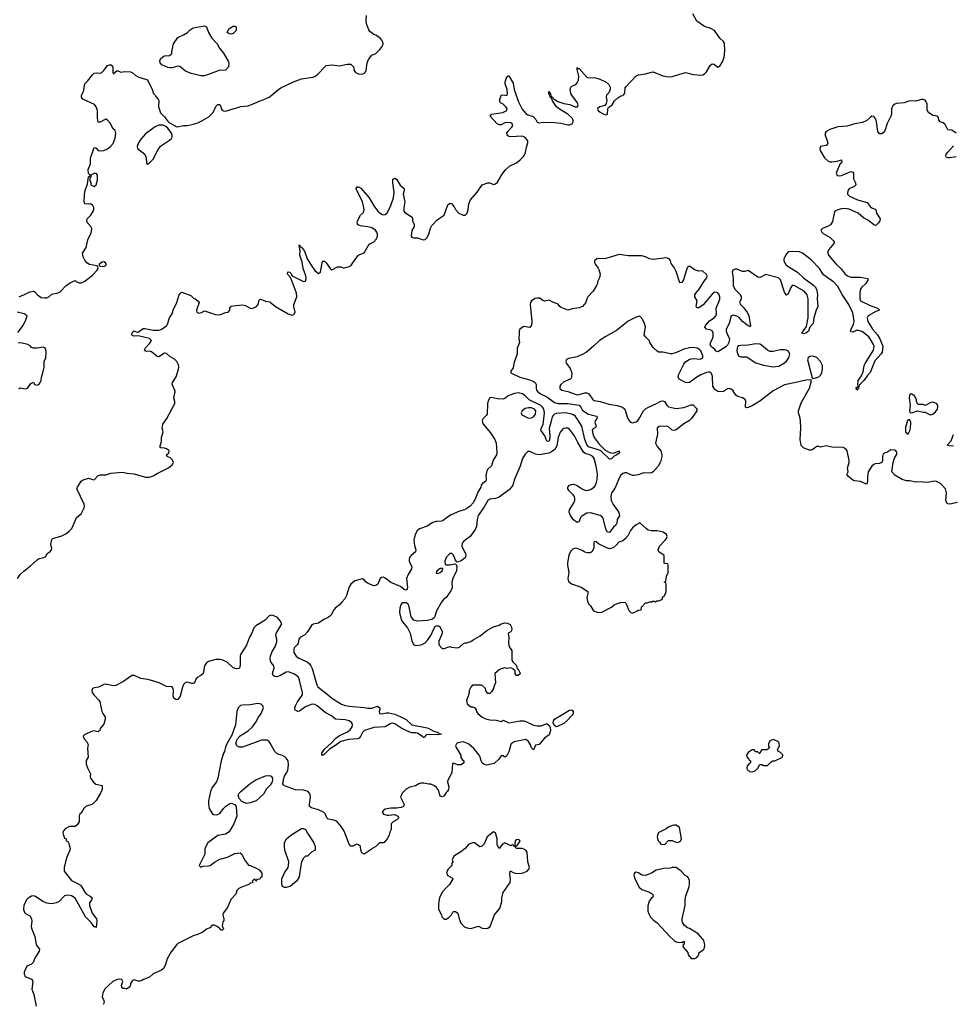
# Model space of a CAD drawing. Header units: inches. Extents: x 2106670 to 2322961, y 36024 to 224899.
# Tile 267 of 281: x 2267365 to 2277186, y 205770 to 216125. Entities that reach past the tile are written whole.
import ezdxf

# ---------------------------------------------------------------- set-up
doc = ezdxf.new("R2010")
doc.units = ezdxf.units.IN
doc.header["$MEASUREMENT"] = 0
for name, color, linetype in [('C2260', 7, 'Continuous'), ('C2261', 7, 'Continuous'), ('C2270', 7, 'Continuous'), ('C2271', 7, 'Continuous')]:
    doc.layers.add(name, color=color, linetype=linetype)

msp = doc.modelspace()

# ---------------------------------------------------------------- linework, layer by layer
at = {"layer": 'C2260', "color": 5}
for points, elevation in [([(2270000, 209859), (2269990, 209856), (2269949, 209810), (2269849, 209751), (2269829, 209730), (2269807, 209673), (2269782, 209630), (2269752, 209548), (2269689, 209450), (2269685, 209430), (2269686, 209334), (2269678, 209310), (2269670, 209302), (2269650, 209298), (2269612, 209310), (2269548, 209370), (2269490, 209394), (2269470, 209397), (2269430, 209396), (2269350, 209375), (2269330, 209360), (2269309, 209330), (2269296, 209250), (2269271, 209230), (2269232, 209208), (2269219, 209190), (2269205, 209150), (2269190, 209143), (2269176, 209144), (2269130, 209159), (2269110, 209153), (2269090, 209133), (2269076, 209104), (2269054, 209010), (2269030, 208977), (2269010, 208971), (2268985, 208990), (2268981, 209010), (2268982, 209070), (2268979, 209090), (2268970, 209110), (2268910, 209114), (2268833, 209150), (2268776, 209170), (2268713, 209187), (2268638, 209198), (2268570, 209228), (2268550, 209228), (2268530, 209219), (2268456, 209164), (2268376, 209124), (2268350, 209120), (2268270, 209138), (2268250, 209133), (2268194, 209106), (2268150, 209099), (2268131, 209090), (2268124, 209070), (2268128, 209048), (2268144, 209024), (2268197, 208970), (2268208, 208950), (2268230, 208850), (2268238, 208830), (2268265, 208790), (2268265, 208770), (2268250, 208717), (2268213, 208670), (2268207, 208650), (2268198, 208642), (2268190, 208636), (2268150, 208645), (2268130, 208642), (2268051, 208609), (2268032, 208590), (2268042, 208562), (2268071, 208530), (2268084, 208504), (2268078, 208462), (2268085, 208370), (2268066, 208334), (2268065, 208295), (2268078, 208258), (2268110, 208194), (2268106, 208170), (2268111, 208150), (2268144, 208104), (2268165, 208085), (2268231, 208070), (2268233, 208030), (2268216, 207990), (2268170, 207914), (2268127, 207873), (2268066, 207854), (2268039, 207830), (2268010, 207782), (2267995, 207765), (2267991, 207749), (2267991, 207690), (2267970, 207657), (2267950, 207641), (2267890, 207639), (2267845, 207615), (2267825, 207595), (2267819, 207570), (2267838, 207518), (2267854, 207510), (2267854, 207490), (2267870, 207482), (2267883, 207463), (2267897, 207410), (2267894, 207390), (2267857, 207310), (2267832, 207210), (2267832, 207170), (2267910, 207074), (2267979, 207039), (2268003, 207023), (2268014, 207010), (2268050, 206950), (2268067, 206930), (2268108, 206908), (2268129, 206890), (2268122, 206870), (2268101, 206839), (2268099, 206810), (2268128, 206728), (2268172, 206670), (2268177, 206650), (2268170, 206578), (2268165, 206585), (2268150, 206586), (2268115, 206635), (2268059, 206690), (2267950, 206887), (2267910, 206912), (2267870, 206918), (2267838, 206910), (2267782, 206850), (2267750, 206836), (2267708, 206828), (2267670, 206829), (2267650, 206834), (2267610, 206853), (2267530, 206904), (2267510, 206910), (2267490, 206906), (2267454, 206886), (2267437, 206870), (2267409, 206809), (2267406, 206766), (2267416, 206736), (2267425, 206725), (2267470, 206701), (2267489, 206670), (2267492, 206650), (2267486, 206590), (2267490, 206570), (2267525, 206485), (2267537, 206397), (2267573, 206350), (2267570, 206330), (2267523, 206257), (2267508, 206210), (2267490, 206191), (2267441, 206170), (2267413, 206110), (2267412, 206090), (2267424, 206064), (2267435, 206055), (2267494, 206034), (2267504, 206010), (2267494, 205930), (2267513, 205873), (2267538, 205750)], 20), ([(2270000, 209406), (2270000, 209410), (2270000, 209412)], 20), ([(2270000, 208516), (2269990, 208533), (2269967, 208547), (2269910, 208549), (2269710, 208476), (2269673, 208473), (2269649, 208490), (2269639, 208510), (2269649, 208550), (2269657, 208563), (2269686, 208594), (2269770, 208647), (2269813, 208690), (2269850, 208739), (2269876, 208790), (2269904, 208830), (2269929, 208890), (2269924, 208910), (2269907, 208927), (2269870, 208934), (2269790, 208921), (2269710, 208917), (2269688, 208912), (2269663, 208890), (2269649, 208851), (2269636, 208710), (2269598, 208602), (2269543, 208510), (2269530, 208478), (2269519, 208430), (2269508, 208410), (2269486, 208330), (2269451, 208149), (2269435, 208110), (2269391, 208050), (2269371, 208010), (2269351, 207909), (2269351, 207870), (2269359, 207830), (2269390, 207778), (2269407, 207767), (2269438, 207762), (2269470, 207776), (2269510, 207830), (2269529, 207851), (2269570, 207878), (2269590, 207885), (2269630, 207872), (2269642, 207850), (2269651, 207750), (2269616, 207670), (2269570, 207584), (2269530, 207561), (2269450, 207544), (2269345, 207470), (2269314, 207410), (2269312, 207350), (2269254, 207230), (2269270, 207214), (2269290, 207222), (2269350, 207225), (2269370, 207231), (2269415, 207265), (2269470, 207298), (2269550, 207318), (2269630, 207358), (2269684, 207364), (2269702, 207350), (2269731, 207290), (2269772, 207232), (2269794, 207230), (2269860, 207200), (2269884, 207184), (2269912, 207150), (2269912, 207110), (2269898, 207102), (2269890, 207086), (2269858, 207082), (2269850, 207066), (2269842, 207082), (2269830, 207086), (2269814, 207070), (2269813, 207047), (2269790, 207046), (2269774, 207030), (2269697, 207003), (2269671, 206989), (2269651, 206969), (2269638, 206930), (2269587, 206873), (2269550, 206788), (2269505, 206730), (2269502, 206710), (2269512, 206670), (2269511, 206651), (2269503, 206637), (2269495, 206595), (2269500, 206580), (2269512, 206568), (2269494, 206550), (2269486, 206550), (2269468, 206570), (2269434, 206594), (2269410, 206604), (2269390, 206602), (2269366, 206574), (2269330, 206559), (2269290, 206530), (2269237, 206503), (2269190, 206489), (2269030, 206410), (2269019, 206401), (2268959, 206321), (2268917, 206250), (2268899, 206190), (2268881, 206150), (2268856, 206130), (2268770, 206092), (2268730, 206056), (2268667, 206033), (2268650, 206022), (2268630, 206015), (2268610, 206015), (2268570, 206028), (2268550, 206018), (2268532, 205990), (2268532, 205970), (2268524, 205956), (2268490, 205928), (2268470, 205938), (2268450, 205938), (2268438, 205950), (2268435, 205970), (2268449, 206010), (2268438, 206030), (2268416, 206036), (2268392, 206030), (2268346, 206010), (2268298, 205970), (2268264, 205936), (2268241, 205890), (2268231, 205850), (2268251, 205810), (2268252, 205790), (2268242, 205770)], 40), ([(2270000, 208076), (2269996, 208070), (2269963, 208037), (2269930, 207982), (2269851, 207909), (2269790, 207889), (2269750, 207882), (2269703, 207903), (2269675, 207935), (2269669, 207949), (2269665, 207970), (2269673, 207990), (2269690, 208010), (2269786, 208090), (2269850, 208130), (2269950, 208173), (2269990, 208177), (2270000, 208174)], 40)]:
    msp.add_lwpolyline(points, dxfattribs=dict(at, elevation=elevation))
at = {"layer": 'C2261', "color": 5, "elevation": 40}
for points in [[(2269490, 215589), (2269470, 215595), (2269350, 215549), (2269310, 215533), (2269270, 215533), (2269170, 215559), (2269110, 215583), (2269050, 215634), (2269030, 215636), (2268970, 215617), (2268950, 215617), (2268923, 215623), (2268860, 215650), (2268842, 215670), (2268839, 215690), (2268848, 215712), (2268870, 215735), (2268890, 215744), (2268942, 215750), (2268959, 215761), (2268964, 215770), (2268964, 215790), (2268984, 215870), (2269030, 215938), (2269090, 215965), (2269130, 215991), (2269160, 216020), (2269190, 216038), (2269310, 216062), (2269331, 216051), (2269351, 215990), (2269386, 215930), (2269442, 215870), (2269466, 215826), (2269510, 215774), (2269558, 215690), (2269565, 215670), (2269561, 215630), (2269530, 215594)], [(2269590, 215974), (2269570, 215975), (2269549, 215990), (2269564, 216030), (2269610, 216056), (2269630, 216058), (2269642, 216050), (2269644, 216044), (2269641, 216010), (2269610, 215979)], [(2268875, 215015), (2268830, 215015), (2268790, 214999), (2268690, 214925), (2268639, 214870), (2268615, 214830), (2268601, 214790), (2268605, 214770), (2268681, 214710), (2268694, 214674), (2268698, 214618), (2268702, 214610), (2268710, 214607), (2268730, 214619), (2268770, 214657), (2268821, 214759), (2268845, 214795), (2268942, 214858), (2268963, 214877), (2268969, 214890), (2268969, 214910), (2268962, 214930), (2268925, 214985), (2268903, 215003)], [(2268170, 214508), (2268150, 214508), (2268114, 214490), (2268112, 214468), (2268102, 214458), (2268102, 214430), (2268112, 214412), (2268114, 214390), (2268150, 214372), (2268168, 214390), (2268183, 214437), (2268182, 214490)], [(2268250, 213578), (2268230, 213574), (2268202, 213550), (2268202, 213542), (2268213, 213533), (2268250, 213531), (2268270, 213545), (2268278, 213550), (2268276, 213556), (2268268, 213568)]]:
    msp.add_lwpolyline(points, close=True, dxfattribs=at)
at = {"layer": 'C2261', "color": 5}
for points, elevation in [([(2267358, 213210), (2267379, 213221), (2267410, 213231), (2267470, 213262), (2267510, 213271), (2267524, 213264), (2267551, 213230), (2267590, 213204), (2267630, 213199), (2267650, 213201), (2267670, 213211), (2267702, 213238), (2267770, 213251), (2267790, 213264), (2267850, 213325), (2267890, 213354), (2267930, 213376), (2267950, 213382), (2267962, 213370), (2267990, 213359), (2268010, 213359), (2268050, 213376), (2268130, 213438), (2268181, 213490), (2268189, 213510), (2268188, 213530), (2268177, 213537), (2268098, 213550), (2268070, 213568), (2268050, 213595), (2268033, 213630), (2268025, 213670), (2268063, 213730), (2268081, 213810), (2268116, 213884), (2268123, 213923), (2268124, 213930), (2268114, 213950), (2268079, 213990), (2268070, 214008), (2268074, 214030), (2268113, 214070), (2268137, 214110), (2268144, 214130), (2268144, 214150), (2268134, 214170), (2268110, 214189), (2268084, 214184), (2268049, 214190), (2268044, 214210), (2268046, 214290), (2268054, 214330), (2268080, 214400), (2268090, 214474), (2268102, 214478), (2268106, 214490), (2268090, 214506), (2268084, 214550), (2268109, 214610), (2268109, 214670), (2268150, 214782), (2268170, 214774), (2268191, 214751), (2268210, 214745), (2268250, 214751), (2268290, 214767), (2268321, 214790), (2268350, 214823), (2268370, 214878), (2268378, 214930), (2268370, 214958), (2268350, 214978), (2268318, 215038), (2268290, 215068), (2268270, 215078), (2268210, 215048), (2268190, 215046), (2268182, 215090), (2268184, 215170), (2268169, 215210), (2268152, 215232), (2268028, 215290), (2268015, 215310), (2268015, 215330), (2268037, 215370), (2268049, 215450), (2268080, 215480), (2268130, 215545), (2268150, 215561), (2268170, 215566), (2268210, 215561), (2268228, 215570), (2268249, 215591), (2268290, 215645), (2268310, 215652), (2268328, 215652), (2268344, 215624), (2268345, 215570), (2268350, 215554), (2268390, 215591), (2268430, 215572), (2268470, 215581), (2268530, 215575), (2268550, 215571), (2268580, 215540), (2268619, 215519), (2268690, 215501), (2268710, 215491), (2268758, 215390), (2268772, 215350), (2268791, 215331), (2268797, 215317), (2268822, 215290), (2268830, 215274), (2268826, 215210), (2268846, 215146), (2268890, 215102), (2268920, 215060), (2268941, 215041), (2269002, 215010), (2269010, 215002), (2269030, 214998), (2269090, 215011), (2269130, 215011), (2269194, 215026), (2269240, 215040), (2269280, 215060), (2269356, 215104), (2269377, 215123), (2269403, 215157), (2269430, 215212), (2269450, 215232), (2269470, 215234), (2269482, 215210), (2269485, 215190), (2269495, 215175), (2269510, 215166), (2269530, 215164), (2269690, 215211), (2269730, 215217), (2269770, 215218), (2269864, 215256), (2269890, 215271), (2269910, 215274), (2269989, 215311), (2270000, 215319)], 40), ([(2267343, 210250), (2267370, 210289), (2267410, 210326), (2267480, 210380), (2267550, 210446), (2267570, 210458), (2267618, 210470), (2267639, 210481), (2267655, 210510), (2267687, 210533), (2267701, 210550), (2267703, 210570), (2267695, 210590), (2267694, 210610), (2267702, 210658), (2267712, 210668), (2267810, 210697), (2267850, 210717), (2267890, 210749), (2267910, 210770), (2267924, 210796), (2267964, 210890), (2268011, 210930), (2268042, 210990), (2268046, 211010), (2268043, 211030), (2267967, 211190), (2267972, 211210), (2268010, 211271), (2268034, 211286), (2268090, 211302), (2268110, 211298), (2268130, 211288), (2268150, 211287), (2268189, 211330), (2268210, 211337), (2268270, 211338), (2268323, 211357), (2268447, 211367), (2268496, 211356), (2268570, 211349), (2268690, 211315), (2268730, 211313), (2268770, 211327), (2268810, 211353), (2268930, 211411), (2268970, 211445), (2268984, 211470), (2268970, 211499), (2268950, 211517), (2268918, 211530), (2268908, 211550), (2268934, 211570), (2268936, 211590), (2268930, 211599), (2268910, 211613), (2268890, 211619), (2268850, 211622), (2268838, 211630), (2268857, 211690), (2268857, 211730), (2268875, 211790), (2268864, 211830), (2268870, 211870), (2268913, 211930), (2268998, 212090), (2268998, 212110), (2268985, 212150), (2269001, 212210), (2269000, 212220), (2268969, 212291), (2268974, 212310), (2269012, 212368), (2269035, 212450), (2269038, 212470), (2269035, 212495), (2269019, 212530), (2268995, 212555), (2268943, 212583), (2268910, 212615), (2268890, 212619), (2268830, 212581), (2268810, 212583), (2268750, 212633), (2268730, 212639), (2268697, 212637), (2268684, 212644), (2268679, 212650), (2268685, 212670), (2268735, 212725), (2268750, 212750), (2268730, 212772), (2268610, 212800), (2268570, 212798), (2268550, 212804), (2268545, 212810), (2268547, 212830), (2268565, 212850), (2268570, 212853), (2268590, 212842), (2268610, 212839), (2268664, 212876), (2268681, 212879), (2268770, 212861), (2268830, 212861), (2268853, 212867), (2268889, 212890), (2268913, 212910), (2268925, 212930), (2268933, 212970), (2268941, 212990), (2268969, 213030), (2268978, 213070), (2269019, 213150), (2269039, 213221), (2269050, 213245), (2269070, 213261), (2269165, 213225), (2269195, 213195), (2269211, 213190), (2269244, 213164), (2269252, 213150), (2269225, 213070), (2269228, 213048), (2269250, 213039), (2269276, 213044), (2269310, 213062), (2269426, 213026), (2269470, 213021), (2269530, 213044), (2269559, 213050), (2269575, 213070), (2269577, 213090), (2269590, 213111), (2269610, 213117), (2269708, 213128), (2269741, 213121), (2269790, 213091), (2269810, 213087), (2269856, 213110), (2269872, 213130), (2269883, 213177), (2269894, 213186), (2269910, 213184), (2269950, 213165), (2269998, 213158), (2270000, 213156)], 20), ([(2267345, 212835), (2267401, 212910), (2267429, 212970), (2267442, 213010), (2267412, 213032), (2267338, 213050)], 40), ([(2267356, 212244), (2267370, 212252), (2267424, 212244), (2267448, 212250), (2267482, 212298), (2267510, 212312), (2267522, 212290), (2267550, 212281), (2267570, 212291), (2267581, 212310), (2267590, 212330), (2267594, 212366), (2267609, 212410), (2267621, 212470), (2267623, 212530), (2267641, 212570), (2267644, 212630), (2267639, 212659), (2267630, 212673), (2267610, 212681), (2267550, 212669), (2267510, 212669), (2267490, 212678), (2267475, 212695), (2267450, 212709), (2267390, 212723), (2267350, 212726)], 40)]:
    msp.add_lwpolyline(points, dxfattribs=dict(at, elevation=elevation))
at = {"layer": 'C2270', "color": 5}
for points, elevation in [([(2271802, 210000), (2271801, 209999), (2271751, 209910), (2271732, 209848), (2271724, 209836), (2271702, 209818), (2271654, 209806), (2271550, 209801), (2271510, 209809), (2271484, 209844), (2271463, 209950), (2271450, 209979), (2271430, 209992), (2271388, 209992), (2271375, 209970), (2271363, 209937), (2271362, 209890), (2271373, 209830), (2271390, 209796), (2271443, 209730), (2271460, 209700), (2271472, 209672), (2271490, 209592), (2271503, 209563), (2271511, 209551), (2271530, 209543), (2271589, 209551), (2271629, 209571), (2271658, 209602), (2271689, 209650), (2271720, 209720), (2271736, 209744), (2271750, 209752), (2271770, 209752), (2271784, 209744), (2271811, 209690), (2271811, 209669), (2271774, 209590), (2271774, 209550), (2271810, 209514), (2271830, 209514), (2271890, 209532), (2271905, 209525), (2271970, 209518), (2271990, 209526), (2272035, 209565), (2272050, 209571), (2272070, 209571), (2272110, 209585), (2272135, 209605), (2272210, 209646), (2272280, 209700), (2272350, 209741), (2272410, 209756), (2272430, 209771), (2272470, 209781), (2272497, 209777), (2272524, 209764), (2272537, 209737), (2272542, 209710), (2272531, 209689), (2272510, 209678), (2272505, 209670), (2272511, 209631), (2272507, 209570), (2272515, 209530), (2272541, 209490), (2272542, 209390), (2272552, 209372), (2272590, 209334), (2272598, 209298), (2272610, 209294), (2272630, 209254), (2272630, 209246), (2272610, 209228), (2272590, 209229), (2272578, 209250), (2272578, 209278), (2272556, 209296), (2272530, 209308), (2272490, 209302), (2272470, 209309), (2272430, 209299), (2272410, 209289), (2272365, 209250), (2272371, 209150), (2272352, 209110), (2272351, 209090), (2272330, 209058), (2272310, 209038), (2272290, 209038), (2272268, 209068), (2272266, 209090), (2272227, 209127), (2272130, 209126), (2272110, 209106), (2272092, 209070), (2272092, 209050), (2272082, 209010), (2272066, 208970), (2272072, 208930), (2272110, 208898), (2272130, 208898), (2272151, 208891), (2272166, 208866), (2272171, 208850), (2272186, 208830), (2272230, 208791), (2272270, 208773), (2272310, 208763), (2272378, 208758), (2272430, 208746), (2272450, 208758), (2272510, 208731), (2272630, 208750), (2272670, 208750), (2272690, 208745), (2272770, 208706), (2272810, 208698), (2272850, 208700), (2272910, 208725), (2272940, 208700), (2272946, 208686), (2272950, 208650), (2272935, 208605), (2272887, 208570), (2272830, 208501), (2272790, 208495), (2272770, 208448), (2272750, 208469), (2272739, 208499), (2272716, 208536), (2272690, 208557), (2272567, 208530), (2272536, 208510), (2272530, 208501), (2272510, 208424), (2272490, 208385), (2272470, 208369), (2272450, 208384), (2272430, 208382), (2272406, 208350), (2272358, 208302), (2272276, 208284), (2272250, 208292), (2272230, 208310), (2272220, 208330), (2272210, 208370), (2272197, 208390), (2272142, 208462), (2272090, 208505), (2272070, 208518), (2272030, 208532), (2271970, 208519), (2271959, 208510), (2271951, 208490), (2271956, 208470), (2272005, 208390), (2272006, 208366), (2272023, 208343), (2272038, 208330), (2272038, 208310), (2272009, 208289), (2271970, 208289), (2271930, 208306), (2271918, 208302), (2271910, 208206), (2271870, 208128), (2271866, 208110), (2271879, 208059), (2271876, 208030), (2271867, 208013), (2271850, 207999), (2271830, 207963), (2271810, 207952), (2271790, 207959), (2271770, 208021), (2271750, 208049), (2271730, 208069), (2271690, 208085), (2271670, 208085), (2271617, 208097), (2271584, 208096), (2271565, 208090), (2271530, 208069), (2271470, 208054), (2271430, 208034), (2271388, 207992), (2271371, 207950), (2271411, 207870), (2271402, 207850), (2271379, 207841), (2271330, 207833), (2271270, 207833), (2271210, 207824), (2271191, 207810), (2271178, 207790), (2271191, 207771), (2271230, 207761), (2271250, 207759), (2271310, 207766), (2271342, 207750), (2271352, 207730), (2271332, 207710), (2271294, 207690), (2271274, 207670), (2271272, 207610), (2271258, 207582), (2271251, 207550), (2271231, 207509), (2271194, 207470), (2271150, 207468), (2271111, 207429), (2271072, 207410), (2271063, 207397), (2270990, 207348), (2270965, 207365), (2270955, 207390), (2270949, 207429), (2270930, 207448), (2270910, 207455), (2270870, 207435), (2270850, 207435), (2270830, 207455), (2270777, 207590), (2270750, 207636), (2270710, 207685), (2270690, 207699), (2270670, 207707), (2270610, 207716), (2270596, 207730), (2270583, 207770), (2270561, 207790), (2270510, 207814), (2270436, 207836), (2270414, 207850), (2270412, 207870), (2270425, 207950), (2270419, 207979), (2270402, 208002), (2270390, 208011), (2270350, 208023), (2270266, 208026), (2270149, 208069), (2270139, 208079), (2270134, 208090), (2270143, 208150), (2270150, 208170), (2270170, 208196), (2270187, 208230), (2270194, 208290), (2270189, 208330), (2270170, 208359), (2270154, 208374), (2270130, 208386), (2270090, 208397), (2270070, 208409), (2270050, 208429), (2270000, 208516)], 40), ([(2270754, 210000), (2270730, 209973), (2270682, 209938), (2270661, 209910), (2270644, 209870), (2270629, 209851), (2270610, 209837), (2270563, 209817), (2270510, 209778), (2270452, 209768), (2270440, 209760), (2270394, 209686), (2270363, 209657), (2270320, 209630), (2270301, 209610), (2270295, 209570), (2270283, 209550), (2270256, 209524), (2270249, 209510), (2270250, 209470), (2270274, 209430), (2270302, 209410), (2270390, 209371), (2270412, 209352), (2270429, 209330), (2270442, 209302), (2270490, 209130), (2270501, 209110), (2270597, 209037), (2270648, 208990), (2270750, 208928), (2270790, 208913), (2270830, 208906), (2270990, 208891), (2271030, 208884), (2271070, 208884), (2271130, 208906), (2271152, 208890), (2271153, 208870), (2271145, 208850), (2271150, 208828), (2271170, 208824), (2271225, 208835), (2271250, 208836), (2271310, 208821), (2271375, 208795), (2271430, 208767), (2271490, 208708), (2271650, 208678), (2271670, 208672), (2271722, 208642), (2271767, 208630), (2271779, 208619), (2271802, 208610), (2271757, 208603), (2271651, 208609), (2271639, 208601), (2271624, 208576), (2271610, 208577), (2271605, 208585), (2271550, 208621), (2271530, 208626), (2271490, 208627), (2271470, 208633), (2271386, 208670), (2271310, 208721), (2271290, 208726), (2271270, 208723), (2271210, 208689), (2271090, 208680), (2270994, 208650), (2270971, 208630), (2270950, 208588), (2270936, 208570), (2270919, 208561), (2270823, 208557), (2270744, 208536), (2270690, 208495), (2270625, 208455), (2270570, 208402), (2270550, 208388), (2270544, 208390), (2270542, 208410), (2270570, 208455), (2270642, 208518), (2270692, 208570), (2270730, 208598), (2270808, 208632), (2270842, 208658), (2270863, 208690), (2270865, 208710), (2270859, 208730), (2270831, 208751), (2270790, 208762), (2270687, 208770), (2270644, 208804), (2270579, 208839), (2270495, 208910), (2270470, 208925), (2270450, 208928), (2270430, 208924), (2270370, 208898), (2270310, 208855), (2270290, 208851), (2270264, 208864), (2270260, 208870), (2270260, 208890), (2270267, 208910), (2270287, 208950), (2270329, 209010), (2270339, 209030), (2270341, 209050), (2270310, 209179), (2270297, 209210), (2270278, 209230), (2270250, 209247), (2270190, 209266), (2270170, 209263), (2270110, 209227), (2270070, 209216), (2270050, 209219), (2270032, 209230), (2270024, 209250), (2270041, 209310), (2270039, 209330), (2270010, 209365), (2270003, 209383), (2270000, 209406)], 20), ([(2273342, 210000), (2273350, 209982), (2273370, 209962), (2273402, 209910), (2273450, 209891), (2273490, 209895), (2273590, 209946), (2273618, 209970), (2273650, 209985), (2273690, 209996), (2273730, 209998), (2273742, 209990), (2273750, 209974), (2273772, 209912), (2273794, 209890), (2273810, 209885), (2273856, 209904), (2273870, 209914), (2273902, 209918), (2273906, 209950), (2273922, 209958), (2273926, 209970), (2273948, 209992), (2273967, 209993), (2273985, 210000)], 60), ([(2270000, 209412), (2270003, 209430), (2270021, 209479), (2270052, 209530), (2270070, 209584), (2270071, 209610), (2270058, 209650), (2270062, 209670), (2270121, 209770), (2270104, 209804), (2270077, 209837), (2270030, 209859), (2270010, 209863), (2270000, 209859)], 20), ([(2270000, 208174), (2270011, 208171), (2270026, 208150), (2270026, 208130), (2270017, 208103), (2270000, 208076)], 40)]:
    msp.add_lwpolyline(points, dxfattribs=dict(at, elevation=elevation))
for points, elevation in [([(2273010, 208690), (2272986, 208706), (2272976, 208730), (2272980, 208750), (2272992, 208768), (2273150, 208864), (2273170, 208866), (2273179, 208859), (2273186, 208850), (2273187, 208830), (2273176, 208810), (2273122, 208750), (2273090, 208724), (2273030, 208694)], 40), ([(2275294, 208554), (2275258, 208542), (2275242, 208510), (2275242, 208482), (2275253, 208467), (2275238, 208462), (2275230, 208446), (2275170, 208446), (2275152, 208408), (2275148, 208408), (2275130, 208426), (2275110, 208426), (2275090, 208448), (2275070, 208448), (2275030, 208418), (2275012, 208390), (2275013, 208373), (2275034, 208350), (2275038, 208338), (2275054, 208330), (2275054, 208310), (2275038, 208302), (2275030, 208286), (2275018, 208282), (2275014, 208250), (2275018, 208238), (2275033, 208233), (2275038, 208218), (2275070, 208214), (2275090, 208222), (2275106, 208230), (2275130, 208254), (2275150, 208294), (2275172, 208292), (2275190, 208282), (2275230, 208282), (2275270, 208322), (2275288, 208332), (2275310, 208332), (2275388, 208370), (2275393, 208390), (2275390, 208398), (2275370, 208418), (2275346, 208430), (2275340, 208440), (2275338, 208450), (2275358, 208490), (2275356, 208516), (2275346, 208530)], 60), ([(2270150, 206998), (2270130, 207008), (2270124, 207030), (2270124, 207090), (2270150, 207152), (2270189, 207210), (2270194, 207230), (2270195, 207270), (2270156, 207390), (2270149, 207430), (2270152, 207468), (2270170, 207506), (2270217, 207550), (2270330, 207619), (2270350, 207621), (2270371, 207610), (2270391, 207571), (2270458, 207470), (2270472, 207430), (2270472, 207390), (2270434, 207370), (2270391, 207329), (2270372, 207328), (2270352, 207308), (2270331, 207270), (2270321, 207230), (2270306, 207110), (2270279, 207070), (2270210, 207008), (2270193, 207007), (2270170, 206998)], 40), ([(2274250, 207656), (2274228, 207652), (2274190, 207635), (2274165, 207615), (2274090, 207578), (2274082, 207570), (2274073, 207547), (2274072, 207530), (2274073, 207513), (2274082, 207490), (2274097, 207477), (2274110, 207454), (2274150, 207452), (2274190, 207492), (2274230, 207492), (2274250, 207482), (2274290, 207472), (2274315, 207485), (2274328, 207510), (2274306, 207630), (2274270, 207653)], 60), ([(2272350, 207584), (2272281, 207530), (2272250, 207458), (2272222, 207430), (2272206, 207426), (2272150, 207468), (2272130, 207469), (2272110, 207462), (2272090, 207454), (2272051, 207409), (2272007, 207373), (2271932, 207330), (2271914, 207290), (2271922, 207270), (2271912, 207250), (2271911, 207230), (2271870, 207188), (2271856, 207150), (2271870, 207126), (2271918, 207098), (2271922, 207090), (2271887, 207030), (2271844, 206990), (2271811, 206949), (2271781, 206890), (2271771, 206830), (2271772, 206770), (2271802, 206710), (2271805, 206690), (2271830, 206665), (2271850, 206665), (2271878, 206682), (2271909, 206710), (2271922, 206738), (2271930, 206745), (2271950, 206746), (2271975, 206730), (2271988, 206668), (2272004, 206624), (2272045, 206585), (2272070, 206574), (2272110, 206567), (2272190, 206592), (2272230, 206570), (2272270, 206566), (2272290, 206572), (2272316, 206590), (2272360, 206710), (2272410, 206770), (2272420, 206790), (2272436, 206850), (2272437, 206890), (2272450, 206946), (2272523, 207050), (2272527, 207087), (2272521, 207139), (2272526, 207170), (2272530, 207172), (2272556, 207156), (2272587, 207147), (2272650, 207148), (2272702, 207170), (2272722, 207190), (2272729, 207210), (2272712, 207270), (2272702, 207370), (2272688, 207390), (2272670, 207402), (2272650, 207408), (2272588, 207408), (2272582, 207422), (2272566, 207430), (2272562, 207442), (2272550, 207446), (2272530, 207438), (2272470, 207469), (2272445, 207455), (2272409, 207409), (2272389, 207449), (2272389, 207510), (2272379, 207550), (2272370, 207574)], 60), ([(2272610, 207504), (2272590, 207499), (2272578, 207490), (2272574, 207450), (2272578, 207438), (2272590, 207434), (2272610, 207454), (2272629, 207490)], 60), ([(2274270, 207209), (2274230, 207209), (2274210, 207201), (2274142, 207198), (2274060, 207180), (2274010, 207149), (2273950, 207126), (2273909, 207129), (2273873, 207153), (2273850, 207159), (2273832, 207150), (2273827, 207130), (2273836, 207090), (2273883, 207003), (2273910, 206978), (2273992, 206950), (2274022, 206930), (2274030, 206914), (2274024, 206896), (2274010, 206888), (2273986, 206854), (2273973, 206807), (2273974, 206750), (2273983, 206723), (2274004, 206684), (2274024, 206664), (2274070, 206628), (2274203, 206483), (2274250, 206441), (2274270, 206428), (2274290, 206424), (2274338, 206422), (2274346, 206430), (2274354, 206430), (2274354, 206410), (2274342, 206390), (2274346, 206370), (2274395, 206315), (2274398, 206290), (2274430, 206252), (2274468, 206252), (2274490, 206262), (2274508, 206290), (2274509, 206311), (2274556, 206344), (2274565, 206355), (2274573, 206390), (2274567, 206430), (2274550, 206457), (2274504, 206510), (2274410, 206569), (2274390, 206574), (2274359, 206599), (2274338, 206630), (2274335, 206650), (2274335, 206670), (2274364, 206810), (2274366, 206874), (2274372, 206908), (2274409, 207010), (2274412, 207030), (2274412, 207072), (2274392, 207112), (2274366, 207126), (2274322, 207170)], 60)]:
    msp.add_lwpolyline(points, close=True, dxfattribs=dict(at, elevation=elevation))
at = {"layer": 'C2271', "color": 5}
for points, elevation in [([(2270000, 213156), (2270055, 213110), (2270190, 213031), (2270230, 213018), (2270250, 213024), (2270264, 213050), (2270249, 213110), (2270249, 213131), (2270279, 213210), (2270277, 213250), (2270233, 213373), (2270213, 213413), (2270184, 213450), (2270185, 213470), (2270190, 213475), (2270210, 213471), (2270223, 213443), (2270233, 213433), (2270350, 213373), (2270370, 213375), (2270379, 213401), (2270375, 213430), (2270348, 213508), (2270336, 213576), (2270311, 213650), (2270314, 213694), (2270306, 213754), (2270310, 213756), (2270318, 213738), (2270330, 213734), (2270361, 213690), (2270389, 213610), (2270430, 213543), (2270470, 213486), (2270510, 213456), (2270531, 213469), (2270550, 213585), (2270570, 213584), (2270590, 213568), (2270630, 213507), (2270650, 213495), (2270710, 213526), (2270745, 213525), (2270770, 213516), (2270783, 213517), (2270830, 213528), (2270850, 213537), (2270884, 213590), (2270930, 213647), (2270943, 213657), (2270990, 213674), (2271030, 213747), (2271050, 213767), (2271092, 213788), (2271119, 213821), (2271129, 213850), (2271129, 213870), (2271123, 213890), (2271107, 213910), (2271070, 213935), (2271028, 213948), (2270950, 213957), (2270927, 213967), (2270919, 213979), (2270915, 213990), (2270919, 214010), (2270950, 214068), (2270982, 214098), (2270990, 214130), (2270970, 214212), (2270911, 214330), (2270906, 214350), (2270914, 214366), (2270930, 214366), (2270952, 214352), (2271043, 214250), (2271090, 214166), (2271132, 214110), (2271170, 214080), (2271190, 214073), (2271210, 214077), (2271230, 214094), (2271250, 214126), (2271270, 214170), (2271296, 214250), (2271304, 214310), (2271290, 214410), (2271292, 214448), (2271310, 214459), (2271330, 214447), (2271366, 214386), (2271410, 214350), (2271410, 214330), (2271399, 214290), (2271417, 214210), (2271406, 214146), (2271406, 214110), (2271417, 214097), (2271494, 214050), (2271499, 214030), (2271496, 214010), (2271515, 213970), (2271515, 213950), (2271490, 213909), (2271484, 213850), (2271490, 213839), (2271510, 213831), (2271550, 213830), (2271610, 213809), (2271630, 213813), (2271649, 213830), (2271670, 213871), (2271686, 213934), (2271699, 213961), (2271758, 214022), (2271830, 214068), (2271870, 214179), (2271890, 214195), (2271910, 214189), (2271936, 214156), (2271950, 214129), (2271986, 214090), (2272030, 214070), (2272053, 214070), (2272073, 214090), (2272084, 214130), (2272089, 214190), (2272107, 214230), (2272177, 214310), (2272230, 214389), (2272290, 214410), (2272310, 214410), (2272350, 214393), (2272370, 214399), (2272390, 214418), (2272440, 214500), (2272474, 214546), (2272516, 214584), (2272590, 214621), (2272630, 214650), (2272669, 214690), (2272686, 214730), (2272695, 214785), (2272711, 214830), (2272710, 214850), (2272690, 214878), (2272670, 214894), (2272650, 214900), (2272530, 214894), (2272510, 214898), (2272494, 214910), (2272491, 214930), (2272499, 214950), (2272538, 214990), (2272552, 215010), (2272545, 215030), (2272530, 215039), (2272490, 215043), (2272470, 215039), (2272430, 215021), (2272410, 215019), (2272389, 215029), (2272316, 215110), (2272329, 215130), (2272448, 215150), (2272489, 215171), (2272493, 215190), (2272480, 215210), (2272450, 215235), (2272423, 215250), (2272414, 215270), (2272430, 215331), (2272446, 215334), (2272490, 215329), (2272496, 215344), (2272494, 215390), (2272473, 215450), (2272471, 215470), (2272490, 215524), (2272505, 215535), (2272510, 215535), (2272557, 215457), (2272565, 215390), (2272610, 215269), (2272650, 215185), (2272690, 215140), (2272710, 215126), (2272766, 215106), (2272795, 215075), (2272810, 215048), (2272830, 215039), (2272871, 215049), (2272990, 215044), (2273056, 215036), (2273130, 215018), (2273150, 215018), (2273177, 215030), (2273189, 215050), (2273187, 215070), (2273177, 215090), (2273133, 215133), (2273045, 215185), (2273013, 215210), (2272970, 215270), (2272960, 215300), (2272947, 215310), (2272939, 215339), (2272930, 215341), (2272930, 215370), (2272945, 215350), (2272944, 215344), (2272950, 215346), (2272957, 215317), (2272970, 215312), (2272977, 215297), (2273026, 215266), (2273090, 215244), (2273152, 215232), (2273210, 215208), (2273233, 215207), (2273240, 215230), (2273232, 215250), (2273173, 215330), (2273164, 215350), (2273156, 215390), (2273163, 215417), (2273173, 215427), (2273216, 215444), (2273230, 215460), (2273244, 215490), (2273246, 215530), (2273230, 215602), (2273230, 215622), (2273233, 215613), (2273250, 215612), (2273330, 215522), (2273350, 215512), (2273410, 215516), (2273450, 215508), (2273532, 215472), (2273563, 215443), (2273575, 215415), (2273577, 215390), (2273564, 215356), (2273538, 215330), (2273535, 215310), (2273542, 215270), (2273536, 215244), (2273519, 215221), (2273468, 215210), (2273445, 215190), (2273449, 215170), (2273470, 215153), (2273510, 215132), (2273534, 215126), (2273550, 215132), (2273552, 215188), (2273559, 215201), (2273599, 215230), (2273623, 215270), (2273657, 215303), (2273690, 215323), (2273711, 215329), (2273722, 215338), (2273730, 215352), (2273735, 215410), (2273741, 215419), (2273848, 215532), (2273876, 215544), (2273950, 215554), (2274010, 215574), (2274030, 215575), (2274130, 215533), (2274190, 215524), (2274230, 215529), (2274370, 215569), (2274450, 215547), (2274530, 215540), (2274550, 215545), (2274570, 215556), (2274590, 215577), (2274630, 215643), (2274650, 215661), (2274670, 215659), (2274710, 215627), (2274730, 215635), (2274762, 215690), (2274775, 215730), (2274782, 215798), (2274778, 215878), (2274770, 215894), (2274730, 215930), (2274673, 216013), (2274634, 216034), (2274570, 216054), (2274489, 216110), (2274447, 216187)], 20), ([(2270000, 215319), (2270077, 215383), (2270113, 215407), (2270247, 215473), (2270330, 215502), (2270450, 215522), (2270471, 215529), (2270506, 215554), (2270570, 215627), (2270590, 215643), (2270650, 215651), (2270730, 215641), (2270810, 215656), (2270850, 215656), (2270876, 215630), (2270884, 215590), (2270896, 215570), (2270930, 215555), (2270970, 215551), (2270995, 215565), (2271009, 215590), (2271019, 215670), (2271033, 215707), (2271069, 215751), (2271110, 215771), (2271154, 215810), (2271177, 215843), (2271189, 215870), (2271186, 215890), (2271176, 215910), (2271157, 215930), (2271110, 215961), (2271089, 215970), (2271050, 216001), (2271038, 216018), (2271016, 216070), (2271009, 216110), (2271014, 216170)], 40), ([(2277215, 214930), (2277170, 214962), (2277127, 214967), (2277102, 215022), (2277080, 215040), (2277049, 215050), (2277035, 215070), (2277030, 215095), (2277019, 215110), (2276970, 215118), (2276925, 215150), (2276912, 215172), (2276910, 215238), (2276902, 215262), (2276890, 215277), (2276870, 215284), (2276850, 215284), (2276790, 215267), (2276730, 215273), (2276669, 215251), (2276590, 215242), (2276570, 215235), (2276550, 215218), (2276536, 215190), (2276535, 215130), (2276528, 215110), (2276490, 215033), (2276465, 214955), (2276450, 214935), (2276430, 214923), (2276410, 214923), (2276393, 214950), (2276380, 215050), (2276370, 215080), (2276350, 215107), (2276330, 215109), (2276310, 215097), (2276275, 215065), (2276230, 215043), (2276150, 215029), (2276070, 215005), (2275970, 214998), (2275889, 214970), (2275850, 214950), (2275837, 214930), (2275837, 214910), (2275860, 214850), (2275865, 214830), (2275862, 214818), (2275850, 214803), (2275790, 214792), (2275781, 214770), (2275787, 214750), (2275830, 214673), (2275870, 214638), (2275890, 214630), (2275910, 214631), (2275963, 214637), (2276010, 214650), (2276012, 214630), (2275994, 214606), (2275954, 214510), (2275966, 214486), (2275990, 214482), (2276010, 214488), (2276110, 214530), (2276130, 214522), (2276136, 214510), (2276138, 214450), (2276157, 214410), (2276161, 214390), (2276145, 214370), (2276090, 214347), (2276078, 214330), (2276075, 214290), (2276095, 214270), (2276177, 214230), (2276281, 214201), (2276310, 214162), (2276330, 214147), (2276370, 214130), (2276379, 214090), (2276418, 214030), (2276413, 214010), (2276401, 213990), (2276370, 213960), (2276350, 213966), (2276294, 214014), (2276242, 214042), (2276185, 214090), (2276090, 214131), (2276050, 214138), (2276010, 214135), (2275970, 214126), (2275941, 214110), (2275932, 214088), (2275916, 214004), (2275894, 213966), (2275870, 213952), (2275811, 213930), (2275794, 213910), (2275803, 213890), (2275817, 213877), (2275890, 213836), (2275924, 213804), (2275932, 213790), (2275928, 213770), (2275877, 213710), (2275867, 213690), (2275866, 213670), (2275875, 213650), (2275950, 213559), (2276005, 213505), (2276049, 213450), (2276073, 213430), (2276110, 213417), (2276210, 213419), (2276283, 213403), (2276292, 213392), (2276267, 213350), (2276222, 213310), (2276210, 213290), (2276203, 213257), (2276204, 213190), (2276209, 213169), (2276310, 213118), (2276390, 213090), (2276411, 213070), (2276370, 213055), (2276289, 213011), (2276281, 212990), (2276282, 212970), (2276288, 212950), (2276337, 212870), (2276390, 212810), (2276413, 212770), (2276445, 212690), (2276438, 212630), (2276427, 212610), (2276361, 212539), (2276310, 212416), (2276279, 212381), (2276250, 212334), (2276197, 212283), (2276190, 212249), (2276170, 212229), (2276164, 212250), (2276170, 212261), (2276179, 212261), (2276186, 212274), (2276183, 212283), (2276185, 212330), (2276219, 212381), (2276239, 212421), (2276250, 212490), (2276258, 212510), (2276347, 212650), (2276354, 212690), (2276348, 212710), (2276313, 212770), (2276297, 212790), (2276230, 212843), (2276190, 212858), (2276165, 212855), (2276130, 212840), (2276110, 212841), (2276105, 212850), (2276111, 212870), (2276136, 212924), (2276142, 212950), (2276130, 213042), (2276087, 213130), (2276016, 213236), (2275970, 213320), (2275930, 213366), (2275844, 213424), (2275822, 213442), (2275780, 213510), (2275690, 213600), (2275600, 213670), (2275570, 213683), (2275490, 213688), (2275450, 213682), (2275430, 213664), (2275413, 213630), (2275405, 213610), (2275404, 213590), (2275424, 213550), (2275449, 213530), (2275549, 213469), (2275610, 213412), (2275718, 213330), (2275734, 213314), (2275746, 213290), (2275756, 213236), (2275754, 213190), (2275762, 213110), (2275742, 213070), (2275719, 212990), (2275711, 212929), (2275678, 212890), (2275663, 212850), (2275635, 212830), (2275610, 212822), (2275592, 212830), (2275641, 212899), (2275660, 212990), (2275661, 213190), (2275649, 213230), (2275616, 213270), (2275511, 213330), (2275490, 213330), (2275476, 213310), (2275450, 213241), (2275430, 213227), (2275410, 213260), (2275370, 213388), (2275347, 213410), (2275210, 213444), (2275162, 213418), (2275150, 213414), (2275130, 213417), (2275030, 213489), (2274990, 213477), (2274970, 213477), (2274910, 213503), (2274890, 213501), (2274866, 213490), (2274860, 213470), (2274871, 213410), (2274869, 213351), (2274872, 213330), (2274889, 213290), (2274940, 213240), (2274955, 213215), (2274955, 213190), (2274937, 213150), (2274948, 213130), (2274979, 213099), (2275022, 213042), (2275034, 213010), (2275053, 212907), (2275050, 212895), (2275043, 212903), (2275030, 212904), (2274970, 212951), (2274932, 212992), (2274910, 213008), (2274870, 213018), (2274850, 213010), (2274827, 212930), (2274797, 212870), (2274797, 212850), (2274803, 212830), (2274832, 212770), (2274824, 212730), (2274810, 212702), (2274795, 212685), (2274710, 212631), (2274690, 212640), (2274676, 212656), (2274643, 212683), (2274629, 212710), (2274631, 212730), (2274652, 212768), (2274660, 212790), (2274660, 212830), (2274653, 212850), (2274630, 212864), (2274591, 212871), (2274571, 212890), (2274579, 212910), (2274603, 212937), (2274623, 212957), (2274670, 212988), (2274690, 213015), (2274695, 213030), (2274693, 213090), (2274730, 213181), (2274730, 213210), (2274723, 213230), (2274710, 213252), (2274690, 213261), (2274670, 213257), (2274650, 213239), (2274555, 213125), (2274510, 213095), (2274490, 213096), (2274481, 213110), (2274491, 213170), (2274469, 213210), (2274466, 213230), (2274478, 213250), (2274512, 213290), (2274564, 213376), (2274593, 213410), (2274598, 213430), (2274590, 213446), (2274550, 213479), (2274530, 213484), (2274510, 213479), (2274470, 213490), (2274410, 213533), (2274390, 213524), (2274375, 213485), (2274349, 213391), (2274330, 213361), (2274310, 213357), (2274270, 213478), (2274250, 213520), (2274220, 213560), (2274211, 213590), (2274196, 213610), (2274170, 213622), (2274030, 213603), (2273989, 213609), (2273949, 213630), (2273910, 213640), (2273830, 213643), (2273770, 213640), (2273670, 213654), (2273530, 213613), (2273510, 213610), (2273450, 213615), (2273435, 213610), (2273413, 213590), (2273411, 213570), (2273421, 213550), (2273452, 213512), (2273458, 213498), (2273470, 213450), (2273465, 213410), (2273444, 213370), (2273442, 213350), (2273433, 213330), (2273398, 213270), (2273340, 213210), (2273330, 213190), (2273322, 213150), (2273285, 213110), (2273250, 213095), (2273177, 213083), (2273130, 213070), (2273060, 213100), (2273048, 213108), (2273030, 213135), (2272973, 213153), (2272935, 213175), (2272890, 213166), (2272870, 213172), (2272835, 213195), (2272810, 213198), (2272787, 213193), (2272749, 213170), (2272737, 213150), (2272735, 213130), (2272752, 212952), (2272749, 212911), (2272730, 212888), (2272670, 212897), (2272650, 212889), (2272627, 212870), (2272619, 212850), (2272618, 212830), (2272617, 212770), (2272623, 212730), (2272599, 212670), (2272598, 212610), (2272562, 212510), (2272556, 212464), (2272531, 212430), (2272531, 212410), (2272626, 212366), (2272730, 212336), (2272777, 212317), (2272789, 212309), (2272799, 212290), (2272797, 212250), (2272802, 212230), (2272815, 212210), (2272843, 212190), (2272910, 212158), (2272990, 212101), (2273030, 212089), (2273130, 212090), (2273250, 212070), (2273268, 212050), (2273282, 212022), (2273304, 212004), (2273350, 211976), (2273434, 211954), (2273440, 211950), (2273438, 211930), (2273424, 211910), (2273417, 211890), (2273430, 211849), (2273423, 211837), (2273398, 211822), (2273389, 211810), (2273395, 211770), (2273410, 211730), (2273461, 211661), (2273521, 211601), (2273546, 211586), (2273570, 211574), (2273610, 211567), (2273670, 211590), (2273674, 211570), (2273648, 211550), (2273622, 211538), (2273590, 211508), (2273570, 211502), (2273476, 211596), (2273350, 211634), (2273330, 211658), (2273309, 211710), (2273278, 211850), (2273237, 211917), (2273212, 211952), (2273190, 211968), (2273170, 211977), (2273111, 211989), (2273010, 211983), (2272990, 211977), (2272976, 211964), (2272968, 211950), (2272954, 211890), (2272935, 211830), (2272942, 211750), (2272938, 211710), (2272930, 211690), (2272910, 211692), (2272888, 211750), (2272848, 211810), (2272852, 211830), (2272871, 211869), (2272886, 211990), (2272878, 212030), (2272866, 212050), (2272848, 212068), (2272726, 212126), (2272682, 212170), (2272653, 212190), (2272610, 212201), (2272570, 212194), (2272522, 212178), (2272504, 212170), (2272470, 212140), (2272450, 212135), (2272390, 212139), (2272330, 212152), (2272310, 212148), (2272295, 212125), (2272285, 212090), (2272282, 211978), (2272275, 211965), (2272239, 211930), (2272230, 211910), (2272232, 211890), (2272240, 211870), (2272319, 211779), (2272365, 211710), (2272378, 211670), (2272385, 211575), (2272381, 211550), (2272346, 211494), (2272327, 211433), (2272285, 211395), (2272278, 211382), (2272270, 211330), (2272273, 211290), (2272268, 211272), (2272233, 211247), (2272219, 211230), (2272215, 211210), (2272183, 211157), (2272158, 211082), (2272135, 211045), (2272104, 211010), (2272070, 210983), (2272045, 210970), (2271990, 210957), (2271903, 210917), (2271865, 210895), (2271821, 210859), (2271807, 210853), (2271750, 210847), (2271710, 210836), (2271650, 210799), (2271570, 210770), (2271545, 210750), (2271526, 210710), (2271513, 210650), (2271517, 210597), (2271533, 210550), (2271530, 210530), (2271483, 210490), (2271467, 210470), (2271462, 210450), (2271463, 210430), (2271490, 210370), (2271486, 210350), (2271450, 210290), (2271435, 210250), (2271445, 210155), (2271438, 210130), (2271430, 210124), (2271410, 210132), (2271370, 210165), (2271268, 210208), (2271210, 210253), (2271190, 210262), (2271170, 210259), (2271157, 210250), (2271132, 210190), (2271110, 210174), (2271090, 210172), (2271030, 210197), (2271011, 210210), (2270990, 210234), (2270970, 210244), (2270890, 210223), (2270850, 210190), (2270830, 210160), (2270802, 210070), (2270786, 210034), (2270754, 210000)], 20), ([(2277217, 214683), (2277150, 214673), (2277130, 214672), (2277116, 214676), (2277107, 214690), (2277112, 214710), (2277127, 214733), (2277190, 214799)], 20), ([(2277230, 211046), (2277150, 211030), (2277130, 211034), (2277114, 211050), (2277108, 211070), (2277114, 211150), (2277104, 211190), (2277070, 211231), (2277050, 211248), (2277010, 211270), (2276988, 211272), (2276930, 211261), (2276890, 211259), (2276850, 211264), (2276790, 211261), (2276730, 211274), (2276695, 211275), (2276650, 211289), (2276570, 211334), (2276541, 211370), (2276552, 211468), (2276566, 211514), (2276589, 211550), (2276595, 211570), (2276582, 211590), (2276570, 211599), (2276530, 211602), (2276488, 211572), (2276470, 211569), (2276450, 211558), (2276440, 211530), (2276442, 211490), (2276433, 211467), (2276410, 211458), (2276365, 211455), (2276350, 211448), (2276330, 211430), (2276290, 211370), (2276283, 211317), (2276283, 211270), (2276275, 211245), (2276270, 211242), (2276210, 211267), (2276150, 211274), (2276130, 211281), (2276069, 211330), (2276069, 211350), (2276081, 211370), (2276074, 211410), (2276090, 211470), (2276090, 211490), (2276070, 211590), (2276062, 211602), (2276040, 211620), (2276026, 211626), (2275910, 211629), (2275850, 211644), (2275790, 211628), (2275770, 211637), (2275750, 211635), (2275730, 211624), (2275710, 211604), (2275690, 211597), (2275670, 211599), (2275610, 211624), (2275587, 211647), (2275574, 211710), (2275583, 211830), (2275578, 211910), (2275572, 211950), (2275557, 211990), (2275558, 212010), (2275585, 212095), (2275673, 212250), (2275692, 212312), (2275690, 212338), (2275634, 212334), (2275530, 212308), (2275410, 212286), (2275290, 212222), (2275150, 212114), (2275070, 212065), (2275030, 212046), (2275010, 212044), (2275002, 212050), (2275000, 212060), (2275005, 212110), (2274997, 212130), (2274970, 212149), (2274921, 212161), (2274910, 212169), (2274898, 212178), (2274870, 212221), (2274850, 212241), (2274830, 212247), (2274810, 212242), (2274770, 212216), (2274750, 212210), (2274710, 212216), (2274677, 212237), (2274655, 212270), (2274653, 212373), (2274644, 212404), (2274630, 212418), (2274610, 212420), (2274590, 212414), (2274530, 212389), (2274490, 212366), (2274410, 212310), (2274390, 212307), (2274370, 212310), (2274304, 212344), (2274291, 212370), (2274295, 212390), (2274350, 212502), (2274370, 212526), (2274409, 212551), (2274430, 212560), (2274450, 212562), (2274525, 212555), (2274552, 212568), (2274553, 212590), (2274530, 212644), (2274494, 212670), (2274450, 212676), (2274410, 212673), (2274350, 212659), (2274276, 212624), (2274230, 212611), (2274210, 212610), (2274130, 212627), (2274090, 212629), (2274070, 212639), (2274030, 212678), (2273995, 212730), (2273989, 212749), (2273949, 212789), (2273935, 212810), (2273948, 212890), (2273938, 212930), (2273916, 212976), (2273890, 213006), (2273870, 213005), (2273850, 212998), (2273765, 212955), (2273644, 212856), (2273530, 212792), (2273466, 212750), (2273406, 212694), (2273327, 212630), (2273295, 212610), (2273230, 212579), (2273137, 212563), (2273116, 212550), (2273111, 212530), (2273117, 212510), (2273157, 212457), (2273168, 212430), (2273173, 212407), (2273170, 212370), (2273166, 212354), (2273156, 212344), (2273090, 212315), (2273056, 212290), (2273046, 212270), (2273047, 212247), (2273068, 212228), (2273130, 212214), (2273230, 212181), (2273250, 212182), (2273310, 212201), (2273330, 212201), (2273351, 212191), (2273390, 212134), (2273410, 212122), (2273470, 212111), (2273562, 212082), (2273650, 212067), (2273708, 212050), (2273732, 212030), (2273754, 211950), (2273770, 211917), (2273790, 211893), (2273810, 211887), (2273850, 211897), (2273870, 211912), (2273890, 211940), (2273928, 212012), (2273950, 212034), (2273972, 212048), (2274056, 212084), (2274110, 212115), (2274130, 212118), (2274149, 212109), (2274172, 212072), (2274190, 212053), (2274270, 212035), (2274353, 212047), (2274430, 212076), (2274450, 212073), (2274481, 212041), (2274487, 212030), (2274487, 212010), (2274431, 211930), (2274411, 211910), (2274350, 211876), (2274270, 211813), (2274250, 211806), (2274230, 211810), (2274190, 211844), (2274170, 211851), (2274093, 211847), (2274071, 211830), (2274073, 211767), (2274055, 211670), (2274070, 211635), (2274108, 211590), (2274121, 211550), (2274121, 211530), (2274106, 211474), (2274082, 211430), (2274029, 211371), (2274010, 211360), (2273990, 211356), (2273930, 211361), (2273870, 211337), (2273830, 211331), (2273810, 211333), (2273750, 211358), (2273730, 211360), (2273710, 211352), (2273687, 211330), (2273660, 211280), (2273626, 211194), (2273591, 211149), (2273582, 211110), (2273588, 211070), (2273607, 211027), (2273664, 210950), (2273673, 210930), (2273674, 210906), (2273651, 210870), (2273648, 210830), (2273636, 210810), (2273610, 210787), (2273570, 210732), (2273550, 210734), (2273530, 210768), (2273502, 210882), (2273490, 210900), (2273472, 210912), (2273370, 210940), (2273330, 210936), (2273277, 210903), (2273266, 210890), (2273250, 210849), (2273230, 210836), (2273190, 210867), (2273158, 210910), (2273146, 210946), (2273150, 210970), (2273195, 211045), (2273204, 211070), (2273205, 211090), (2273201, 211110), (2273188, 211130), (2273144, 211170), (2273131, 211190), (2273131, 211210), (2273150, 211230), (2273170, 211238), (2273190, 211240), (2273230, 211228), (2273274, 211194), (2273310, 211177), (2273330, 211175), (2273370, 211184), (2273410, 211209), (2273426, 211234), (2273441, 211290), (2273445, 211345), (2273431, 211430), (2273408, 211510), (2273396, 211530), (2273362, 211550), (2273321, 211561), (2273297, 211577), (2273237, 211677), (2273203, 211750), (2273150, 211819), (2273130, 211830), (2273110, 211831), (2273090, 211826), (2273070, 211812), (2273050, 211786), (2273030, 211732), (2273015, 211645), (2272994, 211606), (2272961, 211579), (2272932, 211568), (2272830, 211548), (2272790, 211555), (2272730, 211583), (2272710, 211583), (2272702, 211578), (2272683, 211557), (2272656, 211510), (2272629, 211430), (2272570, 211292), (2272551, 211230), (2272536, 211204), (2272516, 211184), (2272410, 211103), (2272370, 211090), (2272310, 211083), (2272290, 211070), (2272246, 210994), (2272188, 210910), (2272177, 210870), (2272170, 210795), (2272157, 210763), (2272103, 210690), (2272038, 210642), (2272021, 210619), (2272017, 210590), (2272022, 210570), (2272055, 210510), (2272059, 210490), (2272050, 210467), (2272010, 210434), (2271970, 210419), (2271962, 210422), (2271950, 210442), (2271930, 210493), (2271910, 210512), (2271890, 210510), (2271850, 210470), (2271837, 210430), (2271840, 210400), (2271851, 210391), (2271890, 210391), (2271950, 210402), (2271956, 210396), (2271963, 210370), (2271961, 210330), (2271921, 210250), (2271911, 210210), (2271915, 210150), (2271901, 210119), (2271851, 210050), (2271826, 210030), (2271802, 210000)], 40), ([(2277190, 211639), (2277142, 211642), (2277121, 211650), (2277165, 211695), (2277190, 211763)], 20), ([(2273985, 210000), (2273990, 210002), (2274016, 210004), (2274030, 210014), (2274050, 210002), (2274068, 210012), (2274090, 210012), (2274126, 210030), (2274127, 210053), (2274150, 210074), (2274166, 210110), (2274166, 210190), (2274162, 210202), (2274146, 210210), (2274162, 210218), (2274168, 210272), (2274188, 210310), (2274186, 210390), (2274182, 210402), (2274150, 210406), (2274146, 210410), (2274146, 210490), (2274090, 210528), (2274082, 210550), (2274095, 210590), (2274155, 210650), (2274169, 210670), (2274175, 210690), (2274169, 210710), (2274134, 210734), (2274104, 210744), (2274070, 210749), (2274009, 210749), (2273977, 210757), (2273954, 210774), (2273890, 210834), (2273850, 210813), (2273810, 210782), (2273790, 210752), (2273763, 210697), (2273735, 210665), (2273710, 210646), (2273669, 210630), (2273641, 210599), (2273608, 210572), (2273570, 210562), (2273547, 210567), (2273453, 210613), (2273430, 210634), (2273410, 210638), (2273405, 210625), (2273406, 210570), (2273388, 210532), (2273370, 210519), (2273339, 210519), (2273310, 210524), (2273283, 210543), (2273230, 210564), (2273210, 210566), (2273184, 210556), (2273164, 210536), (2273143, 210497), (2273127, 210410), (2273127, 210387), (2273142, 210310), (2273133, 210250), (2273138, 210218), (2273170, 210191), (2273270, 210156), (2273342, 210110), (2273342, 210090), (2273331, 210050), (2273338, 210010), (2273342, 210000)], 60)]:
    msp.add_lwpolyline(points, dxfattribs=dict(at, elevation=elevation))
at = {"layer": 'C2271', "color": 5, "elevation": 40}
for points in [[(2275110, 212717), (2275030, 212701), (2274950, 212700), (2274930, 212696), (2274917, 212683), (2274911, 212670), (2274910, 212645), (2274917, 212610), (2274930, 212587), (2274950, 212580), (2275010, 212578), (2275030, 212570), (2275110, 212518), (2275190, 212492), (2275290, 212476), (2275350, 212483), (2275410, 212517), (2275430, 212535), (2275455, 212570), (2275465, 212610), (2275454, 212634), (2275432, 212650), (2275410, 212654), (2275370, 212653), (2275290, 212637), (2275257, 212637), (2275230, 212650), (2275170, 212701), (2275150, 212711)], [(2275710, 212586), (2275677, 212583), (2275658, 212570), (2275652, 212548), (2275700, 212360), (2275711, 212351), (2275750, 212363), (2275770, 212370), (2275790, 212386), (2275805, 212410), (2275812, 212450), (2275809, 212490), (2275791, 212531), (2275750, 212572)], [(2276750, 212186), (2276730, 212186), (2276723, 212150), (2276731, 212070), (2276726, 212010), (2276730, 211994), (2276750, 211992), (2276810, 212012), (2276870, 211996), (2276890, 211996), (2276930, 211976), (2276950, 211971), (2276970, 211976), (2277000, 212000), (2277019, 212030), (2277025, 212050), (2277024, 212070), (2277010, 212089), (2276970, 212104), (2276950, 212101), (2276890, 212069), (2276870, 212078), (2276820, 212080), (2276810, 212086), (2276798, 212110), (2276798, 212130), (2276778, 212170)], [(2272716, 212044), (2272684, 212036), (2272650, 212010), (2272640, 211990), (2272649, 211969), (2272710, 211938), (2272730, 211934), (2272750, 211937), (2272770, 211949), (2272790, 211978), (2272795, 212010), (2272780, 212030), (2272750, 212042)], [(2276730, 211918), (2276710, 211918), (2276705, 211910), (2276682, 211838), (2276685, 211790), (2276710, 211765), (2276730, 211802), (2276735, 211830), (2276739, 211890)], [(2271815, 210355), (2271790, 210354), (2271758, 210330), (2271745, 210310), (2271750, 210302), (2271770, 210305), (2271790, 210312), (2271808, 210330), (2271818, 210350)]]:
    msp.add_lwpolyline(points, close=True, dxfattribs=at)

doc.saveas('drawing.dxf')
